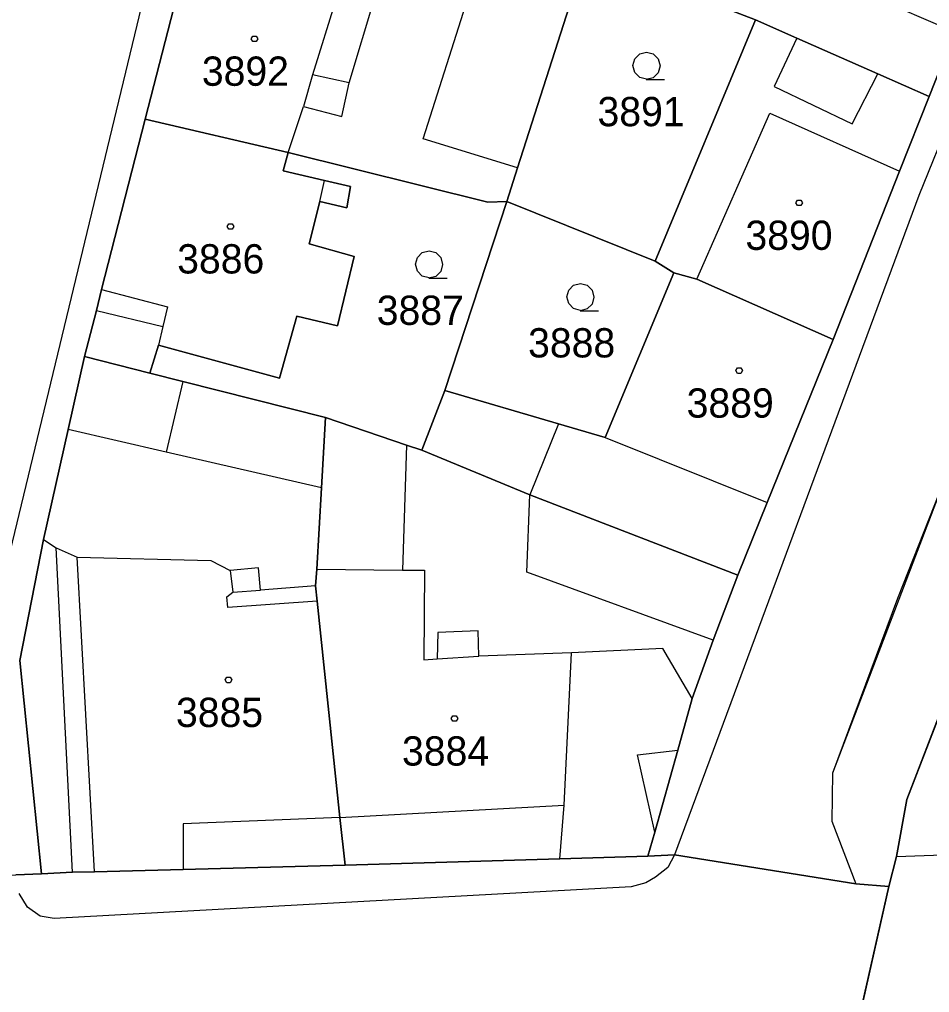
# Model space of a CAD drawing. Extents: x -263587 to -261993, y -1238795 to -1236748.
# Drawn here: x -262960.4 to -262910.7, y -1238246.6 to -1238193.4 of the extents above; entities that cross this region are included whole.
import ezdxf

# ---------------------------------------------------------------- set-up
doc = ezdxf.new("R2010")
doc.units = 0
for name, color, linetype in [('Vrstva 1', 7, 'Continuous'), ('Vrstva 2', 7, 'Continuous'), ('Vrstva 3', 7, 'Continuous')]:
    doc.layers.add(name, color=color, linetype=linetype)

msp = doc.modelspace()

# ---------------------------------------------------------------- linework, layer by layer
at = {"layer": 'Vrstva 1'}
for p, q in [((-262890.62, -1238152.1), (-262911.24, -1238203.07)), ((-262951.31, -1238182.68), (-262961.4, -1238224.58)), ((-262953.51, -1238198.9), (-262951.21, -1238189.94)), ((-262951.21, -1238189.94), (-262953.51, -1238198.9)), ((-262933.16, -1238201.55), (-262929.43, -1238189.9)), ((-262929.43, -1238189.9), (-262933.16, -1238201.55)), ((-262929.43, -1238189.9), (-262920.17, -1238193.46)), ((-262920.17, -1238193.46), (-262929.43, -1238189.9)), ((-262909.29, -1238194.13), (-262917.41, -1238190.62)), ((-262938.32, -1238199.97), (-262935.51, -1238191.12)), ((-262942.36, -1238196.91), (-262940.72, -1238191.43)), ((-262943.07, -1238192.3), (-262944.36, -1238196.48)), ((-262920.17, -1238193.46), (-262925.64, -1238206.65)), ((-262925.64, -1238206.65), (-262920.17, -1238193.46)), ((-262920.17, -1238193.46), (-262917.91, -1238194.46)), ((-262917.91, -1238194.46), (-262920.17, -1238193.46)), ((-262917.91, -1238194.46), (-262919.15, -1238197.11)), ((-262917.91, -1238194.46), (-262913.48, -1238196.41)), ((-262913.48, -1238196.41), (-262917.91, -1238194.46)), ((-262909.29, -1238194.13), (-262910.68, -1238197.65)), ((-262910.68, -1238197.65), (-262909.29, -1238194.13)), ((-262944.36, -1238196.48), (-262944.86, -1238198.21)), ((-262942.36, -1238196.91), (-262944.36, -1238196.48)), ((-262914.88, -1238199.15), (-262913.48, -1238196.41)), ((-262913.48, -1238196.41), (-262910.68, -1238197.65)), ((-262910.68, -1238197.65), (-262913.48, -1238196.41)), ((-262942.76, -1238198.75), (-262942.36, -1238196.91)), ((-262919.15, -1238197.11), (-262914.88, -1238199.15)), ((-262910.68, -1238197.65), (-262912.29, -1238201.74)), ((-262912.29, -1238201.74), (-262910.68, -1238197.65)), ((-262945.69, -1238200.72), (-262944.86, -1238198.21)), ((-262944.86, -1238198.21), (-262942.76, -1238198.75)), ((-262923.36, -1238207.65), (-262919.38, -1238198.56)), ((-262919.38, -1238198.56), (-262912.29, -1238201.74)), ((-262955.89, -1238208.21), (-262953.51, -1238198.9)), ((-262953.51, -1238198.9), (-262955.89, -1238208.21)), ((-262953.51, -1238198.9), (-262945.69, -1238200.72)), ((-262945.69, -1238200.72), (-262953.51, -1238198.9)), ((-262933.16, -1238201.55), (-262938.32, -1238199.97)), ((-262945.69, -1238200.72), (-262945.98, -1238201.72)), ((-262945.98, -1238201.72), (-262945.69, -1238200.72)), ((-262945.69, -1238200.72), (-262934.78, -1238203.43)), ((-262934.78, -1238203.43), (-262945.69, -1238200.72)), ((-262945.98, -1238201.72), (-262943.72, -1238202.25)), ((-262943.72, -1238202.25), (-262945.98, -1238201.72)), ((-262933.75, -1238203.4), (-262933.16, -1238201.55)), ((-262933.16, -1238201.55), (-262933.75, -1238203.4)), ((-262912.29, -1238201.74), (-262915.92, -1238210.93)), ((-262915.92, -1238210.93), (-262912.29, -1238201.74)), ((-262943.96, -1238203.39), (-262943.72, -1238202.25)), ((-262943.72, -1238202.25), (-262942.29, -1238202.58)), ((-262942.29, -1238202.58), (-262943.72, -1238202.25)), ((-262942.29, -1238202.58), (-262942.49, -1238203.74)), ((-262942.49, -1238203.74), (-262942.29, -1238202.58)), ((-262911.24, -1238203.07), (-262924.58, -1238239.1)), ((-262943.96, -1238203.39), (-262944.55, -1238205.71)), ((-262944.55, -1238205.71), (-262943.96, -1238203.39)), ((-262942.49, -1238203.74), (-262943.96, -1238203.39)), ((-262943.96, -1238203.39), (-262942.49, -1238203.74)), ((-262933.75, -1238203.4), (-262937.14, -1238213.72)), ((-262937.14, -1238213.72), (-262933.75, -1238203.4)), ((-262934.78, -1238203.43), (-262933.75, -1238203.4)), ((-262933.75, -1238203.4), (-262934.78, -1238203.43)), ((-262933.75, -1238203.4), (-262925.64, -1238206.65)), ((-262925.64, -1238206.65), (-262933.75, -1238203.4)), ((-262899.67, -1238204.29), (-262911.89, -1238236.09)), ((-262911.89, -1238236.09), (-262899.67, -1238204.29)), ((-262944.55, -1238205.71), (-262942.09, -1238206.41)), ((-262942.09, -1238206.41), (-262944.55, -1238205.71)), ((-262942.09, -1238206.41), (-262943, -1238210.19)), ((-262943, -1238210.19), (-262942.09, -1238206.41)), ((-262925.64, -1238206.65), (-262924.62, -1238207.29)), ((-262924.62, -1238207.29), (-262925.64, -1238206.65)), ((-262924.62, -1238207.29), (-262928.37, -1238216.29)), ((-262928.37, -1238216.29), (-262924.62, -1238207.29)), ((-262924.62, -1238207.29), (-262923.36, -1238207.65)), ((-262923.36, -1238207.65), (-262924.62, -1238207.29)), ((-262923.36, -1238207.65), (-262915.92, -1238210.93)), ((-262915.92, -1238210.93), (-262923.36, -1238207.65)), ((-262956.18, -1238209.36), (-262955.89, -1238208.21)), ((-262955.89, -1238208.21), (-262956.18, -1238209.36)), ((-262955.89, -1238208.21), (-262952.29, -1238209.16)), ((-262956.82, -1238211.87), (-262956.18, -1238209.36)), ((-262956.18, -1238209.36), (-262956.82, -1238211.87)), ((-262956.18, -1238209.36), (-262952.55, -1238210.23)), ((-262952.29, -1238209.16), (-262952.55, -1238210.23)), ((-262945.23, -1238209.67), (-262946.17, -1238213.05)), ((-262946.17, -1238213.05), (-262945.23, -1238209.67)), ((-262943, -1238210.19), (-262945.23, -1238209.67)), ((-262945.23, -1238209.67), (-262943, -1238210.19)), ((-262952.55, -1238210.23), (-262952.79, -1238211.24)), ((-262915.92, -1238210.93), (-262919.52, -1238219.85)), ((-262919.52, -1238219.85), (-262915.92, -1238210.93)), ((-262952.79, -1238211.24), (-262953.26, -1238212.77)), ((-262953.26, -1238212.77), (-262952.79, -1238211.24)), ((-262946.17, -1238213.05), (-262952.79, -1238211.24)), ((-262952.79, -1238211.24), (-262946.17, -1238213.05)), ((-262957.71, -1238215.85), (-262956.82, -1238211.87)), ((-262956.82, -1238211.87), (-262957.71, -1238215.85)), ((-262956.82, -1238211.87), (-262953.26, -1238212.77)), ((-262953.26, -1238212.77), (-262956.82, -1238211.87)), ((-262953.26, -1238212.77), (-262951.45, -1238213.23)), ((-262951.45, -1238213.23), (-262953.26, -1238212.77)), ((-262951.45, -1238213.23), (-262952.36, -1238217.09)), ((-262951.45, -1238213.23), (-262943.66, -1238215.21)), ((-262943.66, -1238215.21), (-262951.45, -1238213.23)), ((-262937.14, -1238213.72), (-262938.39, -1238216.99)), ((-262938.39, -1238216.99), (-262937.14, -1238213.72)), ((-262930.92, -1238215.54), (-262937.14, -1238213.72)), ((-262937.14, -1238213.72), (-262930.92, -1238215.54)), ((-262943.66, -1238215.21), (-262943.88, -1238219.04)), ((-262943.88, -1238219.04), (-262943.66, -1238215.21)), ((-262939.23, -1238216.71), (-262943.66, -1238215.21)), ((-262943.66, -1238215.21), (-262939.23, -1238216.71)), ((-262959.07, -1238221.87), (-262957.71, -1238215.85)), ((-262957.71, -1238215.85), (-262959.07, -1238221.87)), ((-262952.36, -1238217.09), (-262957.71, -1238215.85)), ((-262930.92, -1238215.54), (-262932.5, -1238219.43)), ((-262928.37, -1238216.29), (-262930.92, -1238215.54)), ((-262930.92, -1238215.54), (-262928.37, -1238216.29)), ((-262928.37, -1238216.29), (-262919.52, -1238219.85)), ((-262939.23, -1238216.71), (-262939.45, -1238223.54)), ((-262938.39, -1238216.99), (-262939.23, -1238216.71)), ((-262939.23, -1238216.71), (-262938.39, -1238216.99)), ((-262943.88, -1238219.04), (-262952.36, -1238217.09)), ((-262938.39, -1238216.99), (-262932.5, -1238219.43)), ((-262932.5, -1238219.43), (-262938.39, -1238216.99)), ((-262943.88, -1238219.04), (-262944.14, -1238223.49)), ((-262944.14, -1238223.49), (-262943.88, -1238219.04)), ((-262909.94, -1238218.9), (-262915.95, -1238234.65)), ((-262932.65, -1238223.66), (-262932.5, -1238219.43)), ((-262932.5, -1238219.43), (-262921.12, -1238223.82)), ((-262921.12, -1238223.82), (-262932.5, -1238219.43)), ((-262919.52, -1238219.85), (-262921.12, -1238223.82)), ((-262921.12, -1238223.82), (-262919.52, -1238219.85)), ((-262960.36, -1238228.49), (-262959.07, -1238221.87)), ((-262959.07, -1238221.87), (-262960.36, -1238228.49)), ((-262959.07, -1238221.87), (-262958.37, -1238222.32)), ((-262957.48, -1238240.06), (-262958.37, -1238222.32)), ((-262958.37, -1238222.32), (-262957.22, -1238222.83)), ((-262956.28, -1238240.03), (-262957.22, -1238222.83)), ((-262957.22, -1238222.83), (-262949.92, -1238223.01)), ((-262949.92, -1238223.01), (-262948.86, -1238223.56)), ((-262947.31, -1238223.42), (-262948.86, -1238223.56)), ((-262948.86, -1238223.56), (-262948.73, -1238224.75)), ((-262947.21, -1238224.64), (-262947.31, -1238223.42)), ((-262944.14, -1238223.49), (-262944.21, -1238224.4)), ((-262944.21, -1238224.4), (-262944.14, -1238223.49)), ((-262944.14, -1238223.49), (-262939.45, -1238223.54)), ((-262939.45, -1238223.54), (-262938.25, -1238223.55)), ((-262938.25, -1238223.55), (-262938.28, -1238228.45)), ((-262922.47, -1238227.38), (-262932.65, -1238223.66)), ((-262921.12, -1238223.82), (-262922.47, -1238227.38)), ((-262922.47, -1238227.38), (-262921.12, -1238223.82)), ((-262949.05, -1238225.01), (-262948.73, -1238224.75)), ((-262948.73, -1238224.75), (-262947.21, -1238224.64)), ((-262944.21, -1238224.4), (-262947.21, -1238224.64)), ((-262944.21, -1238224.4), (-262944.12, -1238225.24)), ((-262944.12, -1238225.24), (-262944.21, -1238224.4)), ((-262948.99, -1238225.58), (-262949.05, -1238225.01)), ((-262944.12, -1238225.24), (-262948.99, -1238225.58)), ((-262944.12, -1238225.24), (-262942.88, -1238237.07)), ((-262942.88, -1238237.07), (-262944.12, -1238225.24)), ((-262937.52, -1238226.96), (-262937.55, -1238228.4)), ((-262935.32, -1238226.87), (-262937.52, -1238226.96)), ((-262935.28, -1238228.25), (-262935.32, -1238226.87)), ((-262922.47, -1238227.38), (-262923.62, -1238230.56)), ((-262923.62, -1238230.56), (-262922.47, -1238227.38)), ((-262930.21, -1238228.06), (-262935.28, -1238228.25)), ((-262930.61, -1238236.4), (-262930.21, -1238228.06)), ((-262925.23, -1238227.83), (-262930.21, -1238228.06)), ((-262923.62, -1238230.56), (-262925.23, -1238227.83)), ((-262959.17, -1238240.15), (-262960.36, -1238228.49)), ((-262960.36, -1238228.49), (-262959.17, -1238240.15)), ((-262938.28, -1238228.45), (-262937.55, -1238228.4)), ((-262937.55, -1238228.4), (-262935.28, -1238228.25)), ((-262923.62, -1238230.56), (-262924.41, -1238233.38)), ((-262924.41, -1238233.38), (-262923.62, -1238230.56)), ((-262926.61, -1238233.64), (-262924.41, -1238233.38)), ((-262924.41, -1238233.38), (-262925.67, -1238237.86)), ((-262925.67, -1238237.86), (-262924.41, -1238233.38)), ((-262925.67, -1238237.86), (-262926.61, -1238233.64)), ((-262915.95, -1238234.65), (-262915.99, -1238237.27)), ((-262942.88, -1238237.07), (-262930.61, -1238236.4)), ((-262930.85, -1238239.32), (-262930.61, -1238236.4)), ((-262911.89, -1238236.09), (-262912.46, -1238239.2)), ((-262912.46, -1238239.2), (-262911.89, -1238236.09)), ((-262942.88, -1238237.07), (-262951.43, -1238237.41)), ((-262942.88, -1238237.07), (-262942.59, -1238239.67)), ((-262942.59, -1238239.67), (-262942.88, -1238237.07)), ((-262951.43, -1238237.41), (-262951.44, -1238239.91)), ((-262915.99, -1238237.27), (-262914.68, -1238240.69)), ((-262925.67, -1238237.86), (-262926.04, -1238239.18)), ((-262926.04, -1238239.18), (-262925.67, -1238237.86)), ((-262912.46, -1238239.2), (-262892.66, -1238238.48)), ((-262926.04, -1238239.18), (-262930.85, -1238239.32)), ((-262930.85, -1238239.32), (-262926.04, -1238239.18)), ((-262924.58, -1238239.1), (-262926.04, -1238239.18)), ((-262926.04, -1238239.18), (-262924.58, -1238239.1)), ((-262924.58, -1238239.1), (-262924.95, -1238239.8)), ((-262914.68, -1238240.69), (-262924.58, -1238239.1)), ((-262924.58, -1238239.1), (-262914.68, -1238240.69)), ((-262912.46, -1238239.2), (-262912.88, -1238240.83)), ((-262912.88, -1238240.83), (-262912.46, -1238239.2)), ((-262942.59, -1238239.67), (-262951.44, -1238239.91)), ((-262951.44, -1238239.91), (-262942.59, -1238239.67)), ((-262930.85, -1238239.32), (-262942.59, -1238239.67)), ((-262942.59, -1238239.67), (-262930.85, -1238239.32)), ((-262960.58, -1238240.2), (-262959.17, -1238240.15)), ((-262959.17, -1238240.15), (-262960.58, -1238240.2)), ((-262957.48, -1238240.06), (-262959.17, -1238240.15)), ((-262959.17, -1238240.15), (-262957.48, -1238240.06)), ((-262956.28, -1238240.03), (-262957.48, -1238240.06)), ((-262957.48, -1238240.06), (-262956.28, -1238240.03)), ((-262951.44, -1238239.91), (-262956.28, -1238240.03)), ((-262956.28, -1238240.03), (-262951.44, -1238239.91)), ((-262924.95, -1238239.8), (-262925.62, -1238240.33)), ((-262926.95, -1238240.86), (-262958.49, -1238242.59)), ((-262926.15, -1238240.64), (-262926.95, -1238240.86)), ((-262925.62, -1238240.33), (-262926.15, -1238240.64)), ((-262912.88, -1238240.83), (-262914.78, -1238249.25)), ((-262914.78, -1238249.25), (-262912.88, -1238240.83)), ((-262912.88, -1238240.83), (-262914.68, -1238240.69)), ((-262914.68, -1238240.69), (-262912.88, -1238240.83)), ((-262959.95, -1238241.97), (-262960.4, -1238241.22)), ((-262959.24, -1238242.46), (-262959.95, -1238241.97)), ((-262958.49, -1238242.59), (-262959.24, -1238242.46))]:
    msp.add_line(p, q, dxfattribs=at)
for points in [[(-262947.45, -1238194.35), (-262947.36, -1238194.5), (-262947.45, -1238194.65), (-262947.63, -1238194.65), (-262947.72, -1238194.5), (-262947.63, -1238194.35)], [(-262917.68, -1238203.32), (-262917.59, -1238203.47), (-262917.68, -1238203.62), (-262917.86, -1238203.62), (-262917.95, -1238203.47), (-262917.86, -1238203.32)], [(-262948.76, -1238204.61), (-262948.67, -1238204.76), (-262948.76, -1238204.91), (-262948.94, -1238204.91), (-262949.03, -1238204.76), (-262948.94, -1238204.61)], [(-262920.96, -1238212.49), (-262920.87, -1238212.64), (-262920.96, -1238212.79), (-262921.14, -1238212.79), (-262921.23, -1238212.64), (-262921.14, -1238212.49)], [(-262948.87, -1238229.4), (-262948.78, -1238229.55), (-262948.87, -1238229.7), (-262949.05, -1238229.7), (-262949.14, -1238229.55), (-262949.05, -1238229.4)], [(-262936.52, -1238231.51), (-262936.43, -1238231.66), (-262936.52, -1238231.81), (-262936.7, -1238231.81), (-262936.79, -1238231.66), (-262936.7, -1238231.51)]]:
    msp.add_lwpolyline(points, close=True, dxfattribs=at)
for points in [[(-262926.11, -1238196.71), (-262926.49, -1238196.61), (-262926.76, -1238196.34), (-262926.86, -1238195.97), (-262926.76, -1238195.6), (-262926.49, -1238195.33), (-262926.12, -1238195.23), (-262925.75, -1238195.33), (-262925.48, -1238195.6), (-262925.38, -1238195.98), (-262925.48, -1238196.36), (-262925.75, -1238196.63), (-262926.13, -1238196.73), (-262925.13, -1238196.73)], [(-262937.99, -1238207.57), (-262938.37, -1238207.47), (-262938.64, -1238207.2), (-262938.74, -1238206.83), (-262938.64, -1238206.46), (-262938.37, -1238206.19), (-262938, -1238206.09), (-262937.63, -1238206.19), (-262937.36, -1238206.46), (-262937.26, -1238206.84), (-262937.36, -1238207.22), (-262937.63, -1238207.49), (-262938.01, -1238207.59), (-262937.01, -1238207.59)], [(-262929.72, -1238209.35), (-262930.1, -1238209.25), (-262930.37, -1238208.98), (-262930.47, -1238208.61), (-262930.37, -1238208.24), (-262930.1, -1238207.97), (-262929.73, -1238207.87), (-262929.36, -1238207.97), (-262929.09, -1238208.24), (-262928.99, -1238208.62), (-262929.09, -1238209), (-262929.36, -1238209.27), (-262929.74, -1238209.37), (-262928.74, -1238209.37)]]:
    msp.add_lwpolyline(points, dxfattribs=at)
at = {"layer": 'Vrstva 2'}
msp.add_lwpolyline([(-262841.835, -1237990.465), (-262844.48, -1238033.79), (-262845.25, -1238048.39), (-262849.38, -1238065.83), (-262857.835, -1238086.85), (-262866.29, -1238107.87), (-262866.29, -1238107.87), (-262878.32, -1238138.53), (-262890.35, -1238169.19), (-262900.145, -1238194.045), (-262912.404, -1238225.097), (-262915.95, -1238234.65), (-262915.99, -1238237.27), (-262914.68, -1238240.69), (-262912.88, -1238240.83), (-262912.88, -1238240.83), (-262914.78, -1238249.25)], dxfattribs=at)
at = {"layer": 'Vrstva 3'}
msp.add_lwpolyline([(-262898.67, -1238252.06), (-262915.44, -1238253.09), (-262914.91, -1238250.99), (-262914.78, -1238249.25), (-262912.88, -1238240.83), (-262912.46, -1238239.2), (-262911.89, -1238236.09), (-262899.67, -1238204.29), (-262889.19, -1238177.55), (-262877.26, -1238147.05), (-262867.06, -1238118.93), (-262856.48, -1238092.52), (-262836.93, -1238065.69), (-262828.451, -1238056.971), (-262829.17, -1238061.74), (-262830.66, -1238071.6), (-262836.47, -1238091.81), (-262846.02, -1238110.67), (-262852.81, -1238130.33), (-262861.93, -1238156.4), (-262871.55, -1238184.14), (-262874.73, -1238193.08), (-262883.27, -1238215.99), (-262892.66, -1238238.48)], close=True, dxfattribs=at)
msp.add_lwpolyline([(-262992.45, -1238247.47), (-262969.04, -1238240.88), (-262967.4, -1238240.77), (-262960.58, -1238240.2), (-262959.17, -1238240.15), (-262957.48, -1238240.06), (-262956.28, -1238240.03), (-262951.44, -1238239.91), (-262942.59, -1238239.67), (-262930.85, -1238239.32), (-262926.04, -1238239.18), (-262924.58, -1238239.1), (-262914.68, -1238240.69), (-262912.88, -1238240.83), (-262914.78, -1238249.25)], dxfattribs=at)

# ---------------------------------------------------------------- texts
at = {"layer": 'Vrstva 1'}
for s, p in [('3892', (-262950.414, -1238197.07)), ('3891', (-262928.795, -1238199.28)), ('3890', (-262920.713, -1238206.04)), ('3886', (-262951.762, -1238207.33)), ('3887', (-262940.858, -1238210.14)), ('3888', (-262932.588, -1238211.92)), ('3889', (-262923.924, -1238215.21)), ('3885', (-262951.828, -1238232.12)), ('3884', (-262939.478, -1238234.23))]:
    msp.add_text(s, height=1.6, dxfattribs=at).set_placement(p)

doc.saveas('drawing.dxf')
